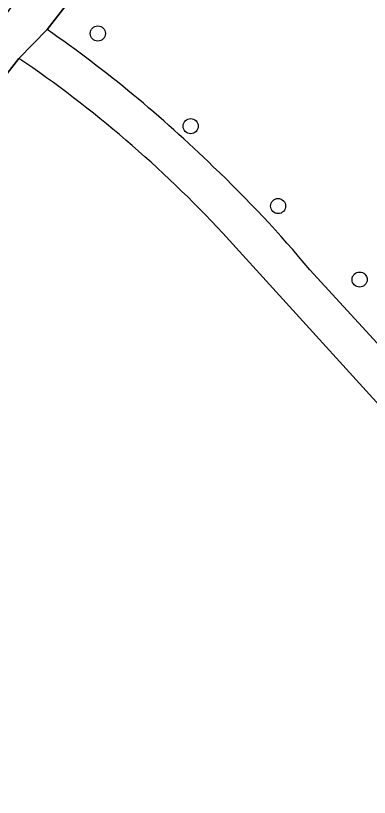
# Model space of a CAD drawing. Extents: x 157445 to 158888, y 383061 to 384688.
# Drawn here: x 157947.6 to 157970.4, y 383860.7 to 383911.2 of the extents above; entities that cross this region are included whole.
import ezdxf

# ---------------------------------------------------------------- set-up
doc = ezdxf.new("R2010")
doc.units = 0
for name, color, linetype in [('IMGEO_Boom', 7, 'Continuous'), ('IMGEO_Groenvoorziening', 7, 'Continuous'), ('IMGEO_Loofbos', 7, 'Continuous'), ('IMGEO_Voetpad_halfverhard', 7, 'Continuous')]:
    doc.layers.add(name, color=color, linetype=linetype)

msp = doc.modelspace()

# ---------------------------------------------------------------- linework, layer by layer
at = {"layer": 'IMGEO_Boom'}
for centre in [(157952.903, 383910.055), (157958.902, 383904.068), (157964.55, 383898.908), (157969.818, 383894.157)]:
    msp.add_circle(centre, 0.489, dxfattribs=at)
at = {"layer": 'IMGEO_Groenvoorziening'}
for points in [[(157947.808, 383908.446), (157904.241, 383852.492), (157897.07, 383843.386), (157895.489, 383841.379), (157893.132, 383838.504), (157893.585, 383835.721), (157894.56, 383834.399), (157906.358, 383817.738), (157931.737, 383782.008), (157938.042, 383786.453), (157940.085, 383787.894), (157959.052, 383779.967), (157966.816, 383785.159), (157989.251, 383803.05), (157991.638, 383803.565), (157993.23, 383803.909), (158000, 383802.934), (158007.796, 383801.81), (158013.887, 383806.337)], [(158000, 383854.238), (157960.982, 383897.155)]]:
    msp.add_lwpolyline(points, dxfattribs=at)
msp.add_arc((157904.007, 383844.01), 77.914, 43.0084, 55.79403, dxfattribs=at)
at = {"layer": 'IMGEO_Loofbos'}
for points in [[(158000, 383906.528), (157988.446, 383919.485), (157985.285, 383922.581), (157979.794, 383927.29), (157975.987, 383930.095), (157968.906, 383935.058), (157949.634, 383910.305)], [(157966.606, 383894.786), (157984.977, 383874.772), (157990.726, 383879.963), (157988.783, 383882.458), (158000, 383892.164), (158001.192, 383893.195), (158003.276, 383891.048), (158009.223, 383896.185), (158000, 383906.528)]]:
    msp.add_lwpolyline(points, dxfattribs=at)
for centre, radius, start, end in [((157902.023, 383841.697), 83.51, 45.68487, 55.2408), ((157906.366, 383844.599), 78.407, 39.79804, 46.47413)]:
    msp.add_arc(centre, radius, start, end, dxfattribs=at)
at = {"layer": 'IMGEO_Voetpad_halfverhard'}
for points in [[(158016.569, 383996.626), (158009.501, 383988.974), (157999.438, 383977.757), (157994.292, 383971.732), (157989.422, 383965.698), (157982.259, 383956.511), (157974.679, 383946.911), (157968.487, 383938.817), (157966.419, 383936.362), (157947.375, 383911.871), (157945.769, 383909.662), (157908.742, 383862.592), (157907.845, 383861.448), (157894.973, 383845.037), (157897.07, 383843.386), (157904.241, 383852.492), (157947.808, 383908.446), (157949.634, 383910.305), (157968.906, 383935.058)], [(157949.634, 383910.305), (157947.808, 383908.446)], [(157960.982, 383897.155), (158000, 383854.238), (158029.788, 383821.778), (158031.155, 383824.033), (158021.815, 383834.415), (158030.845, 383840.874), (158029.555, 383842.669), (158020.237, 383836.007), (158000, 383858.247), (157986.327, 383873.253), (157992.039, 383878.385), (157990.726, 383879.963), (157984.977, 383874.772), (157966.606, 383894.786)]]:
    msp.add_lwpolyline(points, dxfattribs=at)
for centre, radius, start, end in [((157902.023, 383841.697), 83.51, 45.68487, 55.2408), ((157904.007, 383844.01), 77.914, 43.0084, 55.79403), ((157906.366, 383844.599), 78.407, 39.79804, 46.47413)]:
    msp.add_arc(centre, radius, start, end, dxfattribs=at)

doc.saveas('drawing.dxf')
